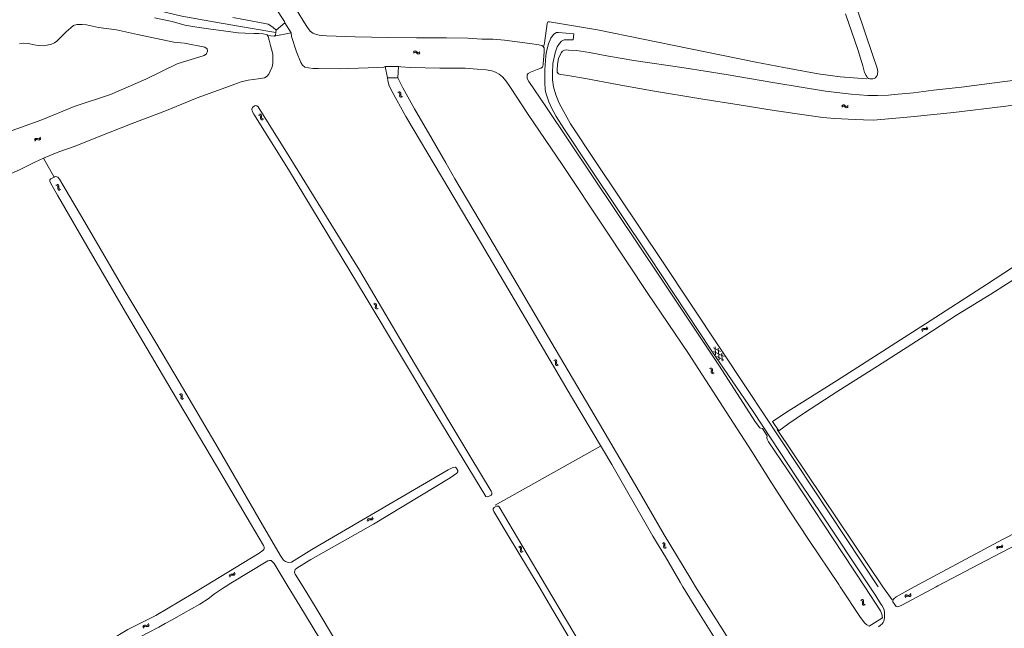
# Model space of a CAD drawing. Header units: metres. Extents: x 189705 to 199106, y 581686 to 588448.
# Tile 339 of 555: x 193594 to 193974, y 587484 to 587719. Entities that reach past the tile are written whole.
import ezdxf

# ---------------------------------------------------------------- set-up
doc = ezdxf.new("R2010")
doc.units = ezdxf.units.M
doc.layers.add('B-WA-OG-GBKN-G', color=7, linetype='Continuous', lineweight=18)

msp = doc.modelspace()

# ---------------------------------------------------------------- linework, layer by layer
at = {"layer": 'B-WA-OG-GBKN-G'}
for p, q in [((193745.656, 587706.654), (193745.962, 587706.923)), ((193745.661, 587706.157), (193745.968, 587706.424)), ((193745.962, 587706.923), (193746.269, 587707.036)), ((193745.968, 587706.424), (193746.278, 587706.535)), ((193746.269, 587707.036), (193746.591, 587706.93)), ((193746.278, 587706.535), (193746.587, 587706.434)), ((193746.587, 587706.434), (193746.911, 587706.174)), ((193746.591, 587706.93), (193746.904, 587706.67)), ((193746.904, 587706.67), (193747.219, 587706.411)), ((193746.911, 587706.174), (193747.224, 587705.912)), ((193747.219, 587706.411), (193747.531, 587706.305)), ((193747.224, 587705.912), (193747.535, 587705.807)), ((193747.531, 587706.305), (193747.848, 587706.418)), ((193747.535, 587705.807), (193747.853, 587705.921)), ((193747.848, 587706.418), (193748.156, 587706.687)), ((193747.853, 587705.921), (193748.16, 587706.19)), ((193739.601, 587691.029), (193739.999, 587690.939)), ((193739.999, 587691.327), (193740.397, 587691.239)), ((193739.999, 587690.939), (193740.271, 587690.755)), ((193740.271, 587690.755), (193740.372, 587690.445)), ((193740.353, 587690.031), (193740.327, 587689.623)), ((193740.327, 587689.623), (193740.426, 587689.31)), ((193740.372, 587690.445), (193740.353, 587690.031)), ((193740.397, 587691.239), (193740.67, 587691.058)), ((193740.67, 587691.058), (193740.774, 587690.735)), ((193740.75, 587690.329), (193740.726, 587689.922)), ((193740.726, 587689.922), (193740.825, 587689.608)), ((193740.774, 587690.735), (193740.75, 587690.329)), ((193740.825, 587689.608), (193741.103, 587689.418)), ((193740.426, 587689.31), (193740.705, 587689.121)), ((193740.705, 587689.121), (193741.104, 587689.032)), ((193741.103, 587689.418), (193741.502, 587689.329)), ((193911.132, 587685.848), (193911.433, 587686.121)), ((193911.433, 587686.121), (193911.739, 587686.239)), ((193911.739, 587686.239), (193912.062, 587686.138)), ((193912.062, 587686.138), (193912.379, 587685.883)), ((193912.379, 587685.883), (193912.698, 587685.628)), ((193913.327, 587685.644), (193913.63, 587685.918)), ((193685.777, 587682.255), (193686.181, 587682.197)), ((193686.15, 587682.583), (193686.554, 587682.527)), ((193686.181, 587682.197), (193686.466, 587682.035)), ((193686.466, 587682.035), (193686.592, 587681.734)), ((193686.554, 587682.527), (193686.84, 587682.369)), ((193686.84, 587682.369), (193686.97, 587682.056)), ((193686.97, 587682.056), (193686.978, 587681.649)), ((193911.144, 587685.351), (193911.447, 587685.623)), ((193911.447, 587685.623), (193911.755, 587685.738)), ((193911.755, 587685.738), (193912.066, 587685.641)), ((193912.066, 587685.641), (193912.393, 587685.386)), ((193912.393, 587685.386), (193912.71, 587685.129)), ((193912.698, 587685.628), (193913.011, 587685.527)), ((193912.71, 587685.129), (193913.023, 587685.028)), ((193913.011, 587685.527), (193913.327, 587685.644)), ((193913.023, 587685.028), (193913.339, 587685.147)), ((193913.339, 587685.147), (193913.643, 587685.421)), ((193686.592, 587681.734), (193686.606, 587681.319)), ((193686.606, 587681.319), (193686.612, 587680.912)), ((193686.612, 587680.912), (193686.736, 587680.607)), ((193686.736, 587680.607), (193687.03, 587680.441)), ((193686.978, 587681.649), (193686.987, 587681.241)), ((193686.987, 587681.241), (193687.111, 587680.936)), ((193687.03, 587680.441), (193687.435, 587680.384)), ((193687.111, 587680.936), (193687.403, 587680.769)), ((193687.403, 587680.769), (193687.808, 587680.712)), ((193599.255, 587672.599), (193599.417, 587672.972)), ((193599.417, 587672.972), (193599.647, 587673.205)), ((193599.47, 587672.151), (193599.635, 587672.524)), ((193599.635, 587672.524), (193599.868, 587672.755)), ((193599.647, 587673.205), (193599.984, 587673.246)), ((193599.868, 587672.755), (193600.191, 587672.795)), ((193599.984, 587673.246), (193600.377, 587673.144)), ((193600.191, 587672.795), (193600.595, 587672.697)), ((193600.377, 587673.144), (193600.773, 587673.043)), ((193600.595, 587672.697), (193600.989, 587672.594)), ((193600.773, 587673.043), (193601.1, 587673.08)), ((193600.989, 587672.594), (193601.316, 587672.631)), ((193601.1, 587673.08), (193601.339, 587673.317)), ((193601.316, 587672.631), (193601.555, 587672.869)), ((193601.339, 587673.317), (193601.504, 587673.691)), ((193601.555, 587672.869), (193601.719, 587673.243)), ((193607.844, 587655.426), (193608.247, 587655.363)), ((193608.247, 587655.363), (193608.53, 587655.2)), ((193607.466, 587655.104), (193607.868, 587655.039)), ((193607.868, 587655.039), (193608.151, 587654.872)), ((193608.151, 587654.872), (193608.272, 587654.569)), ((193608.272, 587654.569), (193608.28, 587654.155)), ((193608.28, 587654.155), (193608.279, 587653.747)), ((193608.279, 587653.747), (193608.398, 587653.44)), ((193608.398, 587653.44), (193608.689, 587653.27)), ((193608.53, 587655.2), (193608.655, 587654.885)), ((193608.655, 587654.885), (193608.657, 587654.478)), ((193608.657, 587654.478), (193608.659, 587654.07)), ((193608.659, 587654.07), (193608.778, 587653.763)), ((193608.689, 587653.27), (193609.093, 587653.206)), ((193608.778, 587653.763), (193609.068, 587653.592)), ((193609.068, 587653.592), (193609.471, 587653.528)), ((193730.25, 587609.298), (193730.641, 587609.183)), ((193730.641, 587609.183), (193730.901, 587608.983)), ((193730.666, 587609.57), (193731.057, 587609.458)), ((193730.939, 587608.255), (193730.887, 587607.85)), ((193730.887, 587607.85), (193730.967, 587607.53)), ((193730.901, 587608.983), (193730.983, 587608.667)), ((193730.983, 587608.667), (193730.939, 587608.255)), ((193730.967, 587607.53), (193731.234, 587607.325)), ((193731.057, 587609.458), (193731.318, 587609.26)), ((193731.234, 587607.325), (193731.627, 587607.211)), ((193731.353, 587608.528), (193731.305, 587608.123)), ((193731.305, 587608.123), (193731.384, 587607.803)), ((193731.318, 587609.26), (193731.403, 587608.932)), ((193731.403, 587608.932), (193731.353, 587608.528)), ((193731.384, 587607.803), (193731.65, 587607.597)), ((193731.65, 587607.597), (193732.043, 587607.483)), ((193942.03, 587599.032), (193942.127, 587599.427)), ((193942.127, 587599.427), (193942.315, 587599.695)), ((193942.315, 587599.695), (193942.64, 587599.792)), ((193942.317, 587598.626), (193942.417, 587599.021)), ((193942.417, 587599.021), (193942.608, 587599.289)), ((193942.608, 587599.289), (193942.92, 587599.382)), ((193942.64, 587599.792), (193943.045, 587599.757)), ((193942.92, 587599.382), (193943.334, 587599.353)), ((193943.045, 587599.757), (193943.452, 587599.724)), ((193943.334, 587599.353), (193943.741, 587599.317)), ((193943.452, 587599.724), (193943.768, 587599.815)), ((193943.741, 587599.317), (193944.057, 587599.408)), ((193943.768, 587599.815), (193943.965, 587600.089)), ((193943.965, 587600.089), (193944.064, 587600.485)), ((193944.057, 587599.408), (193944.252, 587599.683)), ((193944.252, 587599.683), (193944.351, 587600.08)), ((193861.535, 587590.945), (193865.659, 587588.913)), ((193861.574, 587592.277), (193864.311, 587590.929)), ((193862.4, 587589.652), (193862.2, 587592.695)), ((193863.749, 587587.635), (193863.446, 587592.221)), ((193799.866, 587587.456), (193800.258, 587587.345)), ((193800.258, 587587.345), (193800.52, 587587.147)), ((193800.279, 587587.732), (193800.672, 587587.624)), ((193800.52, 587587.147), (193800.606, 587586.832)), ((193800.672, 587587.624), (193800.935, 587587.429)), ((193800.935, 587587.429), (193801.022, 587587.102)), ((193801.022, 587587.102), (193800.977, 587586.698)), ((193862.881, 587588.932), (193865.617, 587587.582)), ((193864.992, 587587.164), (193864.791, 587590.211)), ((193800.565, 587586.42), (193800.518, 587586.014)), ((193800.518, 587586.014), (193800.601, 587585.696)), ((193800.606, 587586.832), (193800.565, 587586.42)), ((193800.601, 587585.696), (193800.871, 587585.493)), ((193800.871, 587585.493), (193801.264, 587585.383)), ((193800.977, 587586.698), (193800.933, 587586.292)), ((193800.933, 587586.292), (193801.015, 587585.973)), ((193801.015, 587585.973), (193801.283, 587585.77)), ((193801.283, 587585.77), (193801.677, 587585.66)), ((193860.009, 587584.301), (193860.404, 587584.202)), ((193860.404, 587584.202), (193860.673, 587584.012)), ((193860.413, 587584.589), (193860.809, 587584.493)), ((193860.673, 587584.012), (193860.767, 587583.7)), ((193860.74, 587583.286), (193860.705, 587582.88)), ((193860.767, 587583.7), (193860.74, 587583.286)), ((193860.809, 587584.493), (193861.078, 587584.306)), ((193861.078, 587584.306), (193861.176, 587583.982)), ((193861.143, 587583.577), (193861.111, 587583.169)), ((193861.111, 587583.169), (193861.203, 587582.854)), ((193861.176, 587583.982), (193861.143, 587583.577)), ((193860.705, 587582.88), (193860.797, 587582.564)), ((193860.797, 587582.564), (193861.073, 587582.37)), ((193861.073, 587582.37), (193861.47, 587582.272)), ((193861.203, 587582.854), (193861.477, 587582.658)), ((193861.477, 587582.658), (193861.874, 587582.561)), ((193655.189, 587574.408), (193655.579, 587574.292)), ((193655.579, 587574.292), (193655.839, 587574.091)), ((193655.605, 587574.679), (193655.996, 587574.566)), ((193655.875, 587573.363), (193655.823, 587572.959)), ((193655.823, 587572.959), (193655.901, 587572.639)), ((193655.839, 587574.091), (193655.92, 587573.776)), ((193655.92, 587573.776), (193655.875, 587573.363)), ((193655.901, 587572.639), (193656.169, 587572.433)), ((193655.996, 587574.566), (193656.257, 587574.368)), ((193656.169, 587572.433), (193656.561, 587572.318)), ((193656.29, 587573.636), (193656.241, 587573.231)), ((193656.241, 587573.231), (193656.319, 587572.911)), ((193656.257, 587574.368), (193656.341, 587574.04)), ((193656.341, 587574.04), (193656.29, 587573.636)), ((193656.319, 587572.911), (193656.585, 587572.704)), ((193656.585, 587572.704), (193656.977, 587572.589)), ((193727.78, 587525.61), (193727.894, 587526.001)), ((193727.894, 587526.001), (193728.094, 587526.261)), ((193728.094, 587526.261), (193728.422, 587526.344)), ((193728.422, 587526.344), (193728.826, 587526.292)), ((193728.826, 587526.292), (193729.231, 587526.241)), ((193729.231, 587526.241), (193729.551, 587526.318)), ((193729.551, 587526.318), (193729.758, 587526.583)), ((193729.758, 587526.583), (193729.875, 587526.975)), ((193729.821, 587525.899), (193730.028, 587526.166)), ((193730.028, 587526.166), (193730.144, 587526.558)), ((193728.05, 587525.193), (193728.167, 587525.583)), ((193728.167, 587525.583), (193728.369, 587525.842)), ((193728.369, 587525.842), (193728.685, 587525.922)), ((193728.685, 587525.922), (193729.097, 587525.875)), ((193729.097, 587525.875), (193729.501, 587525.822)), ((193729.501, 587525.822), (193729.821, 587525.899)), ((193786.254, 587515.392), (193786.647, 587515.283)), ((193786.647, 587515.283), (193786.91, 587515.087)), ((193786.666, 587515.671), (193787.059, 587515.565)), ((193786.91, 587515.087), (193786.997, 587514.773)), ((193786.997, 587514.773), (193786.96, 587514.36)), ((193787.059, 587515.565), (193787.323, 587515.372)), ((193787.323, 587515.372), (193787.413, 587515.045)), ((193787.37, 587514.64), (193787.328, 587514.234)), ((193787.413, 587515.045), (193787.37, 587514.64)), ((193841.696, 587516.864), (193842.087, 587516.749)), ((193842.087, 587516.749), (193842.347, 587516.548)), ((193842.112, 587517.136), (193842.503, 587517.023)), ((193842.384, 587515.82), (193842.332, 587515.415)), ((193842.332, 587515.415), (193842.411, 587515.096)), ((193842.347, 587516.548), (193842.429, 587516.232)), ((193842.429, 587516.232), (193842.384, 587515.82)), ((193842.411, 587515.096), (193842.679, 587514.89)), ((193842.503, 587517.023), (193842.764, 587516.825)), ((193842.679, 587514.89), (193843.071, 587514.776)), ((193842.799, 587516.094), (193842.75, 587515.688)), ((193842.75, 587515.688), (193842.829, 587515.369)), ((193842.764, 587516.825), (193842.848, 587516.497)), ((193842.848, 587516.497), (193842.799, 587516.094)), ((193842.829, 587515.369), (193843.095, 587515.162)), ((193843.095, 587515.162), (193843.487, 587515.048)), ((193970.921, 587514.955), (193971.054, 587515.34)), ((193971.054, 587515.34), (193971.266, 587515.589)), ((193971.17, 587514.525), (193971.306, 587514.909)), ((193971.266, 587515.589), (193971.598, 587515.656)), ((193971.306, 587514.909), (193971.52, 587515.158)), ((193971.52, 587515.158), (193971.84, 587515.222)), ((193971.598, 587515.656), (193971.999, 587515.584)), ((193971.84, 587515.222), (193972.249, 587515.155)), ((193971.999, 587515.584), (193972.401, 587515.514)), ((193972.249, 587515.155), (193972.651, 587515.082)), ((193972.401, 587515.514), (193972.724, 587515.576)), ((193972.651, 587515.082), (193972.974, 587515.144)), ((193972.724, 587515.576), (193972.944, 587515.83)), ((193972.944, 587515.83), (193973.08, 587516.216)), ((193972.974, 587515.144), (193973.193, 587515.4)), ((193973.193, 587515.4), (193973.329, 587515.786)), ((193786.96, 587514.36), (193786.915, 587513.954)), ((193786.915, 587513.954), (193786.999, 587513.636)), ((193786.999, 587513.636), (193787.27, 587513.436)), ((193787.27, 587513.436), (193787.665, 587513.328)), ((193787.328, 587514.234), (193787.412, 587513.916)), ((193787.412, 587513.916), (193787.681, 587513.714)), ((193787.681, 587513.714), (193788.076, 587513.607)), ((193674.438, 587504.142), (193674.534, 587504.538)), ((193674.534, 587504.538), (193674.721, 587504.807)), ((193674.721, 587504.807), (193675.045, 587504.905)), ((193674.726, 587503.738), (193674.825, 587504.133)), ((193674.825, 587504.133), (193675.015, 587504.402)), ((193675.015, 587504.402), (193675.327, 587504.496)), ((193675.045, 587504.905), (193675.45, 587504.872)), ((193675.327, 587504.496), (193675.741, 587504.469)), ((193675.45, 587504.872), (193675.858, 587504.84)), ((193675.741, 587504.469), (193676.147, 587504.434)), ((193675.858, 587504.84), (193676.173, 587504.932)), ((193676.147, 587504.434), (193676.463, 587504.526)), ((193676.173, 587504.932), (193676.369, 587505.206)), ((193676.369, 587505.206), (193676.466, 587505.603)), ((193676.463, 587504.526), (193676.657, 587504.802)), ((193676.657, 587504.802), (193676.755, 587505.199)), ((193935.531, 587496.235), (193935.69, 587496.61)), ((193935.69, 587496.61), (193935.918, 587496.845)), ((193935.75, 587495.79), (193935.912, 587496.164)), ((193935.912, 587496.164), (193936.143, 587496.398)), ((193935.918, 587496.845), (193936.254, 587496.889)), ((193936.143, 587496.398), (193936.466, 587496.44)), ((193936.254, 587496.889), (193936.649, 587496.791)), ((193936.466, 587496.44), (193936.87, 587496.346)), ((193936.649, 587496.791), (193937.045, 587496.693)), ((193936.87, 587496.346), (193937.265, 587496.246)), ((193937.045, 587496.693), (193937.372, 587496.733)), ((193937.265, 587496.246), (193937.592, 587496.286)), ((193937.372, 587496.733), (193937.609, 587496.972)), ((193937.592, 587496.286), (193937.828, 587496.526)), ((193937.609, 587496.972), (193937.77, 587497.348)), ((193937.828, 587496.526), (193937.989, 587496.902)), ((193918.412, 587494.842), (193918.807, 587494.741)), ((193918.807, 587494.741), (193919.074, 587494.55)), ((193918.818, 587495.129), (193919.213, 587495.03)), ((193919.074, 587494.55), (193919.167, 587494.237)), ((193919.137, 587493.824), (193919.099, 587493.417)), ((193919.099, 587493.417), (193919.19, 587493.101)), ((193919.167, 587494.237), (193919.137, 587493.824)), ((193919.19, 587493.101), (193919.465, 587492.905)), ((193919.213, 587495.03), (193919.481, 587494.842)), ((193919.465, 587492.905), (193919.861, 587492.805)), ((193919.481, 587494.842), (193919.577, 587494.517)), ((193919.541, 587494.112), (193919.507, 587493.705)), ((193919.507, 587493.705), (193919.597, 587493.388)), ((193919.577, 587494.517), (193919.541, 587494.112)), ((193919.597, 587493.388), (193919.87, 587493.191)), ((193919.87, 587493.191), (193920.267, 587493.091)), ((193641.123, 587484.449), (193641.244, 587484.838)), ((193641.244, 587484.838), (193641.447, 587485.094)), ((193641.386, 587484.027), (193641.509, 587484.415)), ((193641.447, 587485.094), (193641.777, 587485.171)), ((193641.509, 587484.415), (193641.715, 587484.671)), ((193641.715, 587484.671), (193642.033, 587484.746)), ((193641.777, 587485.171), (193642.179, 587485.113)), ((193642.033, 587484.746), (193642.444, 587484.692)), ((193642.179, 587485.113), (193642.584, 587485.055)), ((193642.444, 587484.692), (193642.847, 587484.632)), ((193642.584, 587485.055), (193642.905, 587485.128)), ((193642.847, 587484.632), (193643.168, 587484.705)), ((193642.905, 587485.128), (193643.117, 587485.389)), ((193643.117, 587485.389), (193643.239, 587485.779)), ((193643.168, 587484.705), (193643.38, 587484.968)), ((193643.38, 587484.968), (193643.502, 587485.358))]:
    msp.add_line(p, q, dxfattribs=at)
at = {"layer": 'B-WA-OG-GBKN-G', "flags": 128}
for points in [[(193695.944, 587717.837), (193695.821, 587718.403), (193694.587, 587720.345), (193690.551, 587726.738), (193681.258, 587740.705), (193666.592, 587763.026), (193651.662, 587785.328), (193638.905, 587804.674), (193628.982, 587819.229), (193620.765, 587831.621), (193608.707, 587849.636), (193594.723, 587871.138), (193577.307, 587897.215), (193560.495, 587922.336), (193545.833, 587944.687), (193531.981, 587966.178), (193514.868, 587991.859), (193509.408, 588000)], [(193923.112, 587705.316), (193916.911, 587723.474), (193909.774, 587743.352), (193906.523, 587752.572), (193905.143, 587756.599), (193903.657, 587759.805), (193901.712, 587762.796), (193898.908, 587766.512), (193897.029, 587768.919), (193896.564, 587769.717)], [(193692.452, 587714.183), (193682.51, 587715.852), (193668.419, 587718.274), (193656.131, 587720.508), (193641.664, 587723.923)], [(193795.958, 587708.527), (193795.809, 587708.79), (193795.24, 587709.082), (193794.045, 587709.426), (193790.618, 587709.908), (193780.831, 587711.176), (193776.439, 587711.537), (193772.032, 587711.616), (193766.689, 587711.939), (193758.466, 587712.08), (193746.87, 587712.126), (193735.703, 587712.204), (193723.08, 587712.466), (193712.093, 587712.882), (193709.263, 587713.094), (193707.793, 587713.432), (193706.76, 587713.902), (193705.786, 587714.667), (193704.673, 587716.06), (193703.332, 587718.2), (193698.99, 587725.418)], [(193912.562, 587721.307), (193917.366, 587707.594), (193919.304, 587701.205), (193919.973, 587698.71), (193920.554, 587697.516), (193920.775, 587697.107), (193921.116, 587696.569), (193921.521, 587696.306), (193922.027, 587696.189), (193923.125, 587696.271), (193923.674, 587696.372), (193924.154, 587696.622), (193924.495, 587696.978), (193924.823, 587697.524), (193924.997, 587698.134), (193925.033, 587699.076), (193924.825, 587700.302), (193923.112, 587705.316)], [(193602.676, 587709.049), (193604.197, 587709.22), (193605.789, 587709.672), (193606.998, 587710.173), (193607.843, 587710.783), (193611.429, 587714.379), (193613.266, 587715.93), (193614.363, 587716.853), (193615.561, 587717.173), (193617.697, 587717.229), (193619.305, 587717.096), (193623.973, 587716.077), (193630.939, 587715.122), (193639.027, 587713.366), (193653.136, 587710.421), (193657.184, 587709.957), (193665.114, 587708.442), (193665.973, 587707.767), (193666.131, 587706.962), (193665.685, 587705.882), (193664.763, 587705.312), (193654.424, 587702.052), (193642.28, 587696.139), (193628.575, 587690.196), (193614.532, 587685.548), (193602.067, 587680.431), (193589.202, 587675.757)], [(193602.763, 587665.541), (193608.595, 587667.998), (193614.918, 587670.286), (193624.196, 587673.998), (193637.036, 587678.994), (193650.306, 587683.975), (193662.118, 587688.962), (193671.803, 587692.355), (193676.628, 587694.133), (193679.09, 587695.029), (193681.861, 587695.704), (193685.686, 587696.192), (193688.097, 587696.665), (193689.142, 587697.23), (193689.737, 587698.037), (193690.363, 587699.238), (193691.027, 587700.931), (193691.315, 587702.204), (193691.395, 587704.105), (193691.311, 587705.64), (193691.071, 587706.796), (193690.843, 587707.656), (193690.485, 587709.158), (193689.967, 587711.202), (193689.573, 587712.605), (193689.094, 587713.247), (193688.729, 587713.425), (193687.618, 587713.656), (193685.879, 587713.708), (193684.055, 587713.717), (193680.67, 587713.868), (193677.924, 587714.037), (193673.189, 587714.688), (193666.455, 587715.504), (193661.903, 587716.239), (193657.274, 587717.009), (193652.374, 587718.344), (193645.573, 587719.85)], [(193692.569, 587715.004), (193691.356, 587716.181), (193689.507, 587717.31), (193684.836, 587718.228), (193675.874, 587719.908)], [(193695.944, 587717.837), (193692.569, 587715.004)], [(193695.944, 587717.837), (193698.444, 587713.987)], [(193920.843, 587696.22), (193910.517, 587696.988), (193902.061, 587698.156), (193888.758, 587700.625), (193877.943, 587702.697), (193852.101, 587707.959), (193816.766, 587715.184), (193798.256, 587718.217), (193797.697, 587718.297), (193797.468, 587718.12), (193797.261, 587717.562), (193796.304, 587709.967), (193795.958, 587708.527)], [(193689.303, 587712.968), (193691.87, 587712.721)], [(193691.87, 587712.721), (193692.305, 587713.15), (193692.452, 587714.183)], [(193698.444, 587713.987), (193691.87, 587712.721)], [(193692.452, 587714.183), (193692.569, 587715.004)], [(193698.444, 587713.987), (193698.571, 587712.542), (193700.456, 587706.724), (193702.096, 587702.597), (193702.788, 587701.551), (193703.707, 587700.8), (193705.057, 587700.469), (193706.746, 587700.263), (193708.85, 587700.168), (193717.011, 587700.161), (193731.835, 587700.655), (193734.243, 587700.685), (193734.794, 587701.062)], [(193874.677, 587576.199), (193842.114, 587625.275), (193815.976, 587664.323), (193806.399, 587678.818), (193803.531, 587683.945), (193801.971, 587686.852), (193800.642, 587690.012), (193799.718, 587693.093), (193799.352, 587695.841), (193799.421, 587698.292), (193799.514, 587702.195), (193800.452, 587706.257), (193801.227, 587708.565), (193802.047, 587709.857), (193802.84, 587710.767), (193803.834, 587711.245), (193807.417, 587711.274), (193807.608, 587713.612), (193801.715, 587714.18), (193800.927, 587714.083), (193800.239, 587713.782), (193799.779, 587713.302), (193798.755, 587711.986), (193797.828, 587709.806), (193797.024, 587706.836), (193796.811, 587705.084), (193796.476, 587699.696), (193796.423, 587694.714), (193796.511, 587692.146), (193796.758, 587690.798), (193797.933, 587687.359), (193798.937, 587685.091), (193800.748, 587681.724), (193803.747, 587677.055), (193813.728, 587662.125), (193836.841, 587627.492), (193860.683, 587591.457), (193876.867, 587567.772), (193894.106, 587541.741), (193902.602, 587529.26), (193921.975, 587500)], [(193593.465, 587709.813), (193594.902, 587710.026), (193596.869, 587709.95), (193599.116, 587709.422), (193600.752, 587709.069), (193602.676, 587709.049)], [(193880.463, 587561.162), (193879.761, 587561.28), (193879.452, 587561.416), (193877.845, 587563.54), (193863.596, 587585.612), (193841.504, 587618.853), (193814.812, 587658.666), (193796.841, 587685.531), (193790.254, 587695.272), (193789.647, 587696.43), (193789.553, 587697.183), (193789.633, 587697.781), (193789.967, 587698.301), (193790.913, 587698.817), (193793.439, 587699.797), (193794.899, 587700.345), (193795.471, 587700.688), (193795.635, 587701.081), (193795.823, 587701.946), (193796.164, 587706.655), (193796.109, 587708.26), (193795.958, 587708.527)], [(193991.36, 587687.846), (193973.565, 587685.581), (193954.352, 587683.177), (193937.776, 587681.577), (193927.752, 587680.654), (193923.22, 587680.332), (193919.507, 587680.398), (193913.628, 587680.629), (193908.412, 587680.876), (193903.829, 587681.315), (193898.398, 587682.056), (193885.051, 587684.002), (193871.473, 587686.195), (193856.704, 587688.468), (193838.041, 587691.576), (193824.339, 587694.052), (193812.127, 587696.417), (193804.512, 587697.662), (193802.412, 587697.925), (193801.689, 587698.17), (193801.195, 587698.821), (193801.132, 587699.715), (193801.263, 587701.937), (193801.738, 587704.106), (193802.691, 587706.23), (193803.294, 587706.9), (193804.022, 587707.309), (193804.712, 587707.402), (193805.612, 587707.373), (193808.593, 587707.166), (193813.672, 587706.442), (193821.06, 587705.016), (193830.843, 587703.304), (193850.268, 587700.45), (193866.48, 587697.897), (193885.276, 587694.724), (193904.803, 587691.511), (193914.767, 587690.318)], [(193734.794, 587701.062), (193739.856, 587701.022)], [(193735.637, 587696.573), (193734.794, 587701.062)], [(193739.664, 587696.594), (193739.856, 587701.022)], [(193739.856, 587701.022), (193740.756, 587700.813), (193744.466, 587700.604), (193755.913, 587700.405), (193765.591, 587700.303), (193770.239, 587699.991), (193773.744, 587699.677), (193775.911, 587699.272), (193777.422, 587698.806), (193778.822, 587698.079), (193780.04, 587697.006), (193781.447, 587695.386), (193783.152, 587692.85), (193789.956, 587682.5), (193803.143, 587663.125), (193819.694, 587638.186), (193836.269, 587613.33), (193851.879, 587590.12), (193867.962, 587565.464), (193876.355, 587552.316), (193884.299, 587539.816), (193890.868, 587529.584), (193898.579, 587517.88), (193909.986, 587500.898), (193910.58, 587500)], [(193914.767, 587690.318), (193921.185, 587689.829), (193924.919, 587689.805), (193929.197, 587689.967), (193931.478, 587690.166), (193938.925, 587690.871), (193946.649, 587691.827), (193957.384, 587692.97), (193970.158, 587694.729), (193990.217, 587697.264), (194000, 587698.404)], [(193739.664, 587696.594), (193735.637, 587696.573)], [(193849.794, 587500), (193848.678, 587501.819), (193843.033, 587511.51), (193838.177, 587519.581), (193822.28, 587547.215), (193806.715, 587573.339), (193790.292, 587601.4), (193771.997, 587632.447), (193756.55, 587658.536), (193742.728, 587681.638), (193737.175, 587691.693), (193736.109, 587693.979), (193735.702, 587695.545), (193735.637, 587696.573)], [(193739.664, 587696.594), (193741.532, 587692.702), (193746.096, 587684.645), (193752.935, 587672.88), (193758.148, 587663.805), (193761.686, 587657.564), (193773.504, 587637.701), (193785.792, 587616.879), (193800.47, 587591.975), (193817.55, 587562.991), (193831.991, 587538.343), (193842.552, 587520.052), (193852.775, 587503.034), (193854.687, 587500)], [(193767.495, 587550.543), (193746.105, 587586.202), (193724.837, 587622.293), (193697.64, 587666.182), (193685.681, 587685.427), (193685.2, 587685.863), (193684.658, 587685.922), (193684.213, 587685.769), (193683.415, 587685.189), (193683.243, 587684.549), (193683.379, 587683.795), (193683.944, 587682.624), (193697.331, 587661.15), (193727.454, 587611.633), (193754.666, 587566.011), (193773.22, 587535.502), (193773.611, 587534.93), (193774.131, 587534.765), (193774.639, 587534.826), (193775.67, 587535.454), (193775.911, 587535.812), (193775.928, 587536.382), (193775.698, 587536.897), (193767.495, 587550.543)], [(193462.295, 587597.825), (193469.242, 587601.771), (193478.313, 587607.564), (193487.412, 587613.073), (193498.114, 587619.12), (193505.99, 587623.281), (193513.049, 587626.786), (193519.155, 587629.79), (193525.626, 587632.566), (193532.245, 587635.511), (193536.608, 587637.234), (193542.054, 587639.125), (193548.518, 587641.267), (193552.877, 587642.717), (193555.355, 587643.817), (193558.393, 587645.613), (193560.846, 587646.952), (193563.244, 587647.919), (193567.533, 587649.622), (193579.822, 587655.079), (193593.739, 587661.274), (193599.316, 587664.088), (193602.763, 587665.541)], [(193606.803, 587658.309), (193602.763, 587665.541)], [(193606.803, 587658.309), (193605.516, 587657.593), (193605.219, 587657.242), (193605.195, 587656.686), (193605.5, 587655.79), (193608.138, 587651.278), (193620.931, 587629.265), (193634.827, 587605.508), (193652.061, 587576.276), (193667.949, 587549.587), (193682.699, 587524.499), (193687.695, 587515.976), (193687.959, 587515.39), (193687.999, 587514.826), (193687.87, 587514.426), (193687.502, 587514.012), (193685.997, 587513.048), (193664.658, 587500)], [(193762.462, 587543.858), (193762.775, 587544.399), (193762.784, 587544.906), (193762.135, 587545.958), (193761.756, 587546.207), (193761.08, 587546.147), (193760.635, 587545.994), (193759.033, 587545.122), (193739.237, 587533.614), (193706.412, 587514.406), (193698.515, 587509.553), (193697.529, 587509.403), (193696.938, 587509.462), (193696.165, 587509.776), (193695.478, 587510.315), (193694.157, 587512.216), (193687.373, 587523.953), (193670.212, 587553.564), (193655.113, 587579.206), (193646.073, 587594.348), (193633.702, 587614.957), (193619.649, 587639.356), (193608.924, 587657.49), (193608.289, 587658.201), (193607.534, 587658.498), (193606.971, 587658.402), (193606.803, 587658.309)], [(194000, 587638.086), (193990.522, 587632.07), (193967.1, 587616.824), (193943.468, 587601.629), (193909.121, 587579.552), (193890.475, 587567.868), (193884.323, 587563.907)], [(193886.783, 587560.257), (193890.654, 587563.102), (193896.319, 587566.931), (193909.663, 587575.627), (193924.942, 587585.256), (193943.178, 587596.888), (193955.454, 587604.882), (193968.734, 587612.985), (193980.787, 587620.806), (193995.078, 587629.944), (194000, 587633.094)], [(193925.239, 587500), (193874.677, 587576.199)], [(193880.463, 587561.162), (193882.31, 587558.256)], [(193884.323, 587563.907), (193886.783, 587560.257)], [(193927.023, 587500), (193886.13, 587560.802)], [(193882.31, 587558.256), (193882.249, 587557.693), (193882.342, 587556.975), (193882.833, 587555.987), (193892.597, 587541.641), (193911.76, 587512.458), (193919.996, 587500)], [(193777.216, 587531.536), (193817.94, 587554.386)], [(193703.04, 587500), (193700.013, 587504.927), (193699.764, 587505.558), (193699.799, 587506.15), (193700.022, 587506.669), (193700.569, 587507.242), (193706.067, 587510.604), (193730.214, 587524.256), (193759.869, 587542.097), (193762.462, 587543.858)], [(193797.105, 587500), (193778.749, 587530.832), (193778.512, 587531.098), (193778.059, 587531.185), (193777.742, 587531.18), (193776.897, 587530.673), (193776.656, 587530.499), (193776.44, 587530.079), (193776.445, 587529.723), (193776.772, 587529.06), (193781.933, 587520.473), (193794.194, 587500)], [(194000, 587531.943), (193997.889, 587530.859), (193988.841, 587526.272), (193973.55, 587518.421), (193944.623, 587503.003), (193939.182, 587500)], [(193947.652, 587500), (193948.304, 587500.35), (193969.581, 587511.526), (193996.43, 587525.443), (194000, 587527.32)], [(193672.889, 587500), (193675.149, 587501.4), (193689.358, 587510.05), (193690.096, 587510.202), (193690.683, 587510.125), (193690.98, 587509.961), (193691.8, 587508.97), (193697.277, 587500)], [(193664.658, 587500), (193660.442, 587497.422), (193646.127, 587488.969), (193635.356, 587483.507), (193628.477, 587479.41), (193627.134, 587478.417), (193626.652, 587477.877), (193626.466, 587477.329), (193626.477, 587476.688), (193626.74, 587475.87), (193627.319, 587474.684), (193631.052, 587468.089), (193639.294, 587453.915), (193650.112, 587435.264), (193661.062, 587416.031), (193666.549, 587406.702)], [(193671.763, 587407.351), (193632.332, 587473.77), (193632.113, 587474.461), (193632.164, 587475.136), (193632.349, 587475.703), (193633.002, 587476.376), (193635.753, 587478.143), (193638.654, 587479.897), (193642.75, 587482.133), (193647.246, 587484.424), (193649.749, 587485.765), (193652.411, 587487.176), (193656.708, 587489.659), (193663.162, 587493.349), (193666.297, 587495.377), (193668.813, 587497.237), (193671.844, 587499.353), (193672.889, 587500)], [(193697.277, 587500), (193701.807, 587492.581), (193714.658, 587471.425), (193733.516, 587439.547), (193747.678, 587415.263), (193761.322, 587392.272), (193775.764, 587366.925), (193779.876, 587360.014), (193779.948, 587359.588), (193779.57, 587359.36), (193747.364, 587354.688)], [(193722.682, 587467.462), (193708.125, 587491.722), (193703.04, 587500)], [(193794.194, 587500), (193798.285, 587493.17), (193815.088, 587464.566), (193828.981, 587440.952), (193838.383, 587425.202), (193847.803, 587410.294)], [(193835.897, 587434.476), (193832.225, 587441.115), (193812.58, 587474.006), (193797.105, 587500)], [(193886.354, 587439.309), (193878.282, 587452.953), (193871.178, 587464.842), (193864.109, 587476.759), (193856.472, 587489.118), (193849.794, 587500)], [(193854.687, 587500), (193865.837, 587482.302), (193878.185, 587461.494), (193885.261, 587448.676), (193889.008, 587441.549), (193892.323, 587435.93), (193897.527, 587427.285), (193900.139, 587423.233), (193900.274, 587422.599), (193900.228, 587422.177), (193898.311, 587420.973), (193897.656, 587420.873), (193897.369, 587421.051), (193895.971, 587423.161), (193887.252, 587437.792), (193886.354, 587439.309)], [(193910.58, 587500), (193918.399, 587488.189), (193920.069, 587485.995), (193920.801, 587485.258), (193921.752, 587484.767)], [(193919.996, 587500), (193926.161, 587490.674), (193926.608, 587489.432), (193926.885, 587488.045)], [(193925.333, 587484.507), (193926.124, 587485.189), (193926.736, 587485.644), (193927.12, 587486.151), (193927.427, 587486.759), (193927.582, 587487.368), (193927.687, 587488.054), (193927.715, 587488.639), (193927.692, 587489.274), (193927.67, 587490.113), (193927.496, 587490.928), (193927.245, 587491.768), (193926.791, 587492.583), (193926.109, 587493.603), (193924.291, 587496.458), (193921.975, 587500)], [(193930.639, 587494.954), (193927.023, 587500)], [(193939.182, 587500), (193932.169, 587496.129), (193931.213, 587495.391), (193930.871, 587494.81), (193930.861, 587494.395), (193930.908, 587494.149), (193932.124, 587492.359), (193932.538, 587492.25), (193933.228, 587492.364), (193934.591, 587492.986), (193947.652, 587500)], [(193921.752, 587484.767), (193926.885, 587488.045)]]:
    msp.add_lwpolyline(points, dxfattribs=at)

doc.saveas('drawing.dxf')
